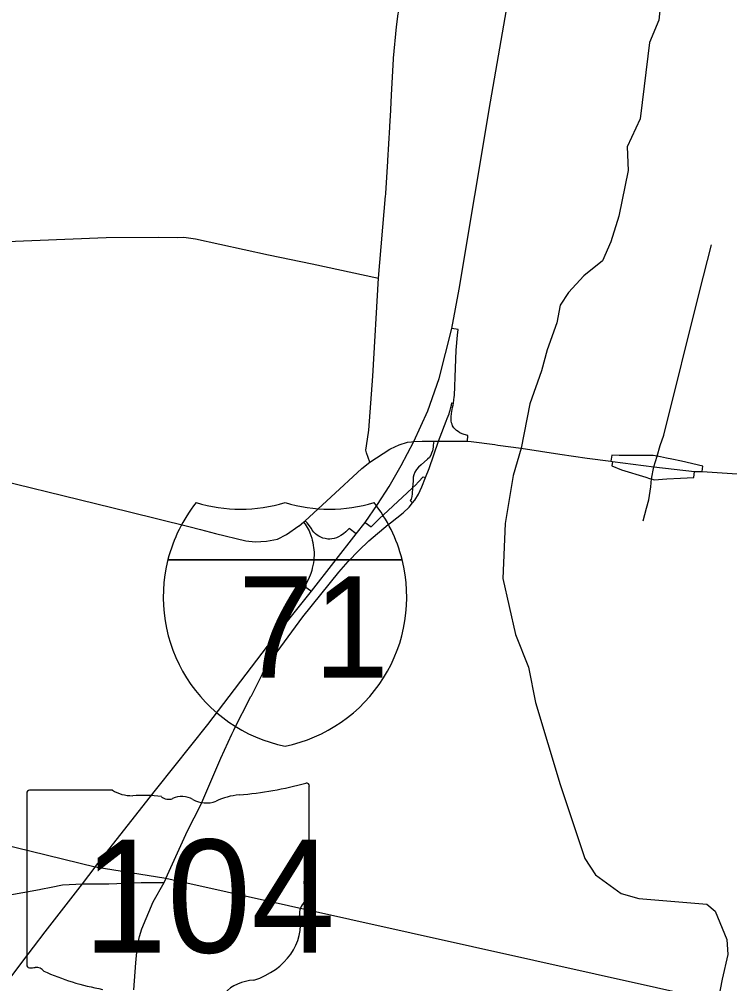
# Model space of a CAD drawing. Extents: x 1755200 to 1902939, y 644115 to 788070.
# Drawn here: x 1819343 to 1828095, y 692073 to 703953 of the extents above; entities that cross this region are included whole.
import ezdxf

# ---------------------------------------------------------------- set-up
doc = ezdxf.new("R2010")
doc.units = 0
for name, color, linetype in [('GM_X_City_Street', 7, 'Continuous'), ('GM_X_County_Road', 7, 'Continuous'), ('GM_X_Interchange_Ramps', 7, 'Continuous'), ('GM_X_Interstate_Route', 7, 'Continuous'), ('GM_X_Interstate_Shield', 7, 'Continuous'), ('GM_X_State_Route', 7, 'Continuous'), ('GM_X_State_Shield', 7, 'Continuous'), ('GM_X_Township', 7, 'Continuous'), ('GM_X_Township_Road', 7, 'Continuous')]:
    doc.layers.add(name, color=color, linetype=linetype)

msp = doc.modelspace()

# ---------------------------------------------------------------- linework, layer by layer
at = {"layer": 'GM_X_City_Street'}
for points in [[(1823920, 702842), (1823930, 703020), (1823953, 703467), (1823954, 703473)], [(1823882, 702212), (1823907, 702624), (1823907, 702632)], [(1823662, 698498), (1823619, 698613), (1823614, 698647), (1823622, 698697), (1823651, 698890), (1823698, 699557), (1823770, 700764), (1823856, 701778), (1823857, 701793)], [(1827030, 697775), (1827071, 697931), (1827097, 698032), (1827125, 698195), (1827130, 698291), (1827162, 698440), (1827201, 698571), (1827239, 698701), (1827282, 698829), (1827723, 700597), (1827871, 701175)], [(1822950, 700939), (1823770, 700764)], [(1822786, 697712), (1822791, 697714), (1822844, 697757), (1822865, 697776), (1823179, 698065), (1823561, 698421), (1823662, 698498), (1823908, 698658), (1823916, 698662)]]:
    msp.add_lwpolyline(points, dxfattribs=at)
at = {"layer": 'GM_X_County_Road'}
for points in [[(1823954, 703473), (1823991, 703860), (1824011, 704020), (1824043, 704150), (1824061, 704209), (1824100, 704323), (1824195, 704515), (1824262, 704650), (1824274, 704679)], [(1823907, 702632), (1823919, 702835), (1823920, 702842)], [(1823857, 701793), (1823858, 701810), (1823882, 702201), (1823882, 702212)], [(1817533, 701143), (1818679, 701196), (1820412, 701266), (1820415, 701266)], [(1820415, 701266), (1821052, 701269), (1821286, 701266), (1821368, 701267), (1821512, 701249), (1822414, 701052), (1822949, 700939), (1822950, 700939)], [(1823916, 698662), (1824023, 698713), (1824126, 698743), (1824175, 698748)], [(1824175, 698748), (1824204, 698751), (1824308, 698757), (1824451, 698755), (1824509, 698755)], [(1817778, 698592), (1818123, 698509), (1818500, 698424), (1820683, 697888)], [(1820683, 697888), (1821430, 697704), (1821575, 697667)], [(1821575, 697667), (1821761, 697620), (1822132, 697529), (1822248, 697517), (1822388, 697523), (1822522, 697551), (1822635, 697607), (1822786, 697712)]]:
    msp.add_lwpolyline(points, dxfattribs=at)
at = {"layer": 'GM_X_Interchange_Ramps'}
for points in [[(1824865, 698756), (1824869, 698825), (1824823, 698838), (1824797, 698847), (1824771, 698860), (1824748, 698874), (1824728, 698889), (1824708, 698908), (1824697, 698920), (1824681, 698945), (1824674, 698964), (1824668, 698984), (1824663, 699007), (1824662, 699026), (1824664, 699057), (1824668, 699097), (1824680, 699170), (1824687, 699200), (1824692, 699226), (1824698, 699267), (1824702, 699299), (1824704, 699320), (1824716, 699657), (1824727, 699877), (1824741, 700060), (1824750, 700130), (1824672, 700144)], [(1824509, 698755), (1824527, 698810), (1824603, 699004), (1824616, 699035), (1824627, 699065), (1824637, 699093), (1824644, 699114), (1824651, 699138), (1824660, 699171), (1824666, 699201), (1824672, 699230), (1824692, 699226)], [(1824451, 698755), (1824443, 698706), (1824441, 698682), (1824433, 698636), (1824423, 698610), (1824413, 698584), (1824395, 698557), (1824372, 698533), (1824293, 698464), (1824260, 698435), (1824238, 698408), (1824216, 698376), (1824202, 698341), (1824196, 698312), (1824194, 698269), (1824188, 698181), (1824183, 698107), (1824179, 698076), (1824169, 698042), (1824159, 698024), (1824189, 697996)], [(1827201, 698571), (1827153, 698579), (1826900, 698580), (1826735, 698581), (1826643, 698584), (1826632, 698510)], [(1826650, 698506), (1826643, 698454), (1826763, 698403), (1827060, 698313), (1827108, 698297), (1827130, 698291)], [(1827756, 698382), (1827764, 698450), (1827502, 698510), (1827381, 698535), (1827316, 698548), (1827241, 698564), (1827201, 698571)], [(1823602, 697756), (1823676, 697702), (1823776, 697801), (1823886, 697904), (1824184, 698177), (1824188, 698181), (1824224, 698214), (1824259, 698256), (1824317, 698317), (1824347, 698307)], [(1827130, 698291), (1827163, 698282), (1827321, 698291), (1827491, 698299), (1827654, 698308), (1827661, 698382)], [(1822844, 697757), (1822864, 697735), (1822912, 697651), (1822922, 697629), (1822934, 697596), (1822945, 697563), (1822952, 697536), (1822959, 697508), (1822965, 697473), (1822969, 697447), (1822972, 697417), (1822974, 697387), (1822974, 697349), (1822973, 697320), (1822970, 697290), (1822966, 697258), (1822961, 697225), (1822953, 697193), (1822945, 697163), (1822934, 697128), (1822925, 697104), (1822913, 697075), (1822862, 696968), (1822941, 696908)], [(1823492, 697614), (1823407, 697679), (1823367, 697639), (1823338, 697615), (1823306, 697593), (1823274, 697577), (1823249, 697567), (1823220, 697558), (1823195, 697553), (1823167, 697551), (1823146, 697551), (1823111, 697556), (1823084, 697563), (1823059, 697572), (1823034, 697585), (1823012, 697599), (1822992, 697616), (1822973, 697635), (1822952, 697661), (1822941, 697679), (1822889, 697752), (1822865, 697776)]]:
    msp.add_lwpolyline(points, dxfattribs=at)
at = {"layer": 'GM_X_Interstate_Route'}
for points in [[(1824204, 698751), (1824204, 698751), (1824375, 699131), (1824516, 699530), (1824672, 700144), (1824763, 700630), (1825150, 702938), (1825346, 704070), (1825548, 705267)], [(1821038, 694479), (1821666, 695266), (1822401, 696231), (1822941, 696908), (1823492, 697614), (1823602, 697756), (1823757, 697976), (1823900, 698196), (1824049, 698458), (1824204, 698751)], [(1820283, 693516), (1820942, 694360), (1821038, 694479)], [(1819375, 692333), (1819663, 692711), (1820122, 693305), (1820279, 693511), (1820283, 693516)], [(1818757, 691519), (1819375, 692333)]]:
    msp.add_lwpolyline(points, dxfattribs=at)
at = {"layer": 'GM_X_Interstate_Shield'}
for p, q in [((1821174, 697296), (1824059, 697296)), ((1824059, 697296), (1821174, 697296)), ((1824059, 697296), (1821174, 697296))]:
    msp.add_line(p, q, dxfattribs=at)
for centre, start, end in [((1822992, 696837), 141.669, 165.8066), ((1822069, 699793), 253.0091, 286.9909), ((1823165, 699793), 253.0091, 286.9909), ((1822242, 696837), 14.1934, 38.331), ((1822992, 696837), 165.8066, 258.463), ((1822242, 696837), 281.537, 14.1934)]:
    msp.add_arc(centre, 1875, start, end, dxfattribs=at)
at = {"layer": 'GM_X_State_Route'}
for points in [[(1823915, 697749), (1824071, 697873), (1824147, 697945), (1824189, 697996), (1824216, 698031), (1824259, 698102), (1824302, 698192), (1824347, 698307), (1824392, 698420), (1824509, 698755)], [(1824509, 698755), (1824509, 698755), (1824865, 698756), (1824909, 698753), (1825203, 698714), (1825238, 698709)], [(1825238, 698709), (1825525, 698671), (1826002, 698595), (1826341, 698545), (1826632, 698510), (1826650, 698506), (1827162, 698440), (1827661, 698382), (1827756, 698382), (1828187, 698354), (1828551, 698328)], [(1822202, 695619), (1822334, 695884), (1822431, 696038), (1822834, 696593), (1823278, 697142), (1823394, 697273), (1823525, 697410), (1823651, 697529), (1823889, 697729), (1823915, 697749)], [(1821985, 695195), (1821987, 695200), (1822197, 695610), (1822202, 695619)], [(1821149, 693367), (1821149, 693368), (1821417, 693958), (1821578, 694276), (1821827, 694851), (1821963, 695147), (1821985, 695195)], [(1820754, 691998), (1820778, 692329), (1820796, 692507), (1820809, 692583), (1820825, 692653), (1820852, 692749), (1820991, 693081), (1821126, 693320), (1821149, 693367)]]:
    msp.add_lwpolyline(points, dxfattribs=at)
at = {"layer": 'GM_X_State_Shield'}
for p, q in [((1822916, 693403), (1822916, 694509)), ((1819436, 694420), (1819436, 692307)), ((1820489, 694456), (1819470, 694456)), ((1822916, 693403), (1822916, 693403))]:
    msp.add_line(p, q, dxfattribs=at)
for centre, major_axis, start_param, end_param in [((1821677, 697337), (3691, 0), 4.814394, 5.042369), ((1822878, 694513), (38.7, 0), 6.141152, 7.989035), ((1819476, 694424), (40.3, 0), 1.712693, 3.28349), ((1820732, 694702), (391, 0), 4.042523, 4.731795), ((1820862, 693270), (1404, 0), 1.404758, 1.657858), ((1821181, 694435), (113, 0), 3.836095, 5.185415), ((1821346, 694191), (235, 0), 0.950623, 2.079405), ((1822147, 693811), (743, 0), 1.699011, 2.107814), ((1821649, 694526), (282, 0), 4.081561, 5.145723), ((1822875, 693399), (41.5, 0), 5.05454, 6.418171), ((1822907, 693322), (60, 0), 1.883978, 3.671073), ((1822526, 693182), (360, 0), 5.934695, 6.695948), ((1823055, 692940), (262, 0), 2.387724, 3.262537), ((1821883, 692800), (923, 0), 5.101752, 6.440018), ((1819476, 692302), (40.7, 0), 3.00124, 4.508301), ((1819482, 692518), (310, 0), 4.665946, 4.897461), ((1819546, 692185), (112, 0), 0.519207, 1.627899), ((1820959, 694083), (2665, 0), 4.195997, 4.488961), ((1822273, 691713), (506, 0), 1.647645, 2.488434)]:
    msp.add_ellipse(centre, major_axis=major_axis, ratio=0.8, start_param=start_param, end_param=end_param, dxfattribs=at)
at = {"layer": 'GM_X_Township'}
msp.add_lwpolyline([(1827250, 704217), (1827221, 703943), (1827106, 703668), (1827043, 703127), (1826990, 702728), (1826831, 702381), (1826845, 702092), (1826730, 701529), (1826629, 701211), (1826527, 700979), (1826296, 700791), (1826108, 700589), (1826007, 700430), (1825964, 700213), (1825848, 699881), (1825776, 699621), (1825631, 699216), (1825525, 698671), (1825429, 698335), (1825328, 697742), (1825299, 697063), (1825458, 696376), (1825617, 695972), (1825704, 695538), (1826007, 694527), (1826311, 693617), (1826441, 693414), (1826759, 693183), (1826975, 693125), (1827814, 693053), (1827915, 692966), (1828059, 692620), (1828074, 692432), (1828001, 692128), (1827950, 691856), (1821149, 693368), (1820279, 693511), (1817907, 694087)], dxfattribs=at)
at = {"layer": 'GM_X_Township_Road'}
for points in [[(1819608, 693238), (1819735, 693261), (1819876, 693290), (1820122, 693305), (1820445, 693304), (1820844, 693321), (1820863, 693321)], [(1820863, 693321), (1821126, 693320)], [(1818935, 693116), (1819015, 693130), (1819590, 693234), (1819608, 693238)]]:
    msp.add_lwpolyline(points, dxfattribs=at)

# ---------------------------------------------------------------- texts
at = {"layer": 'GM_X_Interstate_Shield'}
msp.add_text('71', height=1250, dxfattribs=at).set_placement((1822039, 695843))
at = {"layer": 'GM_X_State_Shield'}
msp.add_text('104', height=1392.2, dxfattribs=at).set_placement((1820128, 692456))

doc.saveas('drawing.dxf')
